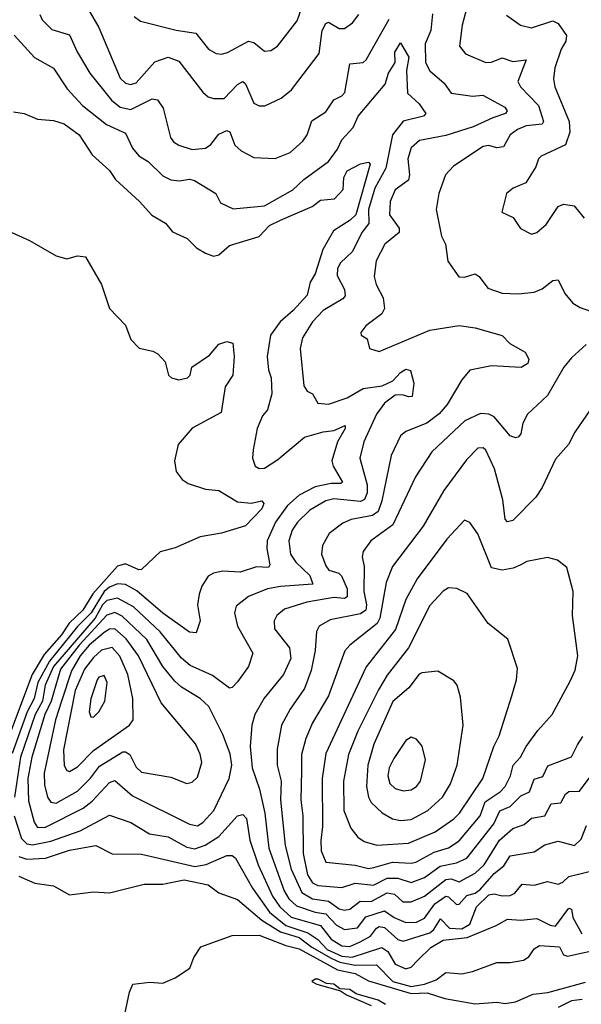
# Model space of a CAD drawing. Extents: x 1268547 to 1425625, y 515768 to 616754.
# Tile 355 of 507: x 1369509 to 1371612, y 574180 to 577866. Entities that reach past the tile are written whole.
import ezdxf

# ---------------------------------------------------------------- set-up
doc = ezdxf.new("R2010")
doc.units = 0

msp = doc.modelspace()

# ---------------------------------------------------------------- linework, layer by layer
at = {"layer": '0CON10XD'}
for points in [[(1369747.5, 577935), (1369805, 577836.9), (1369885, 577647.3), (1369905, 577628.2), (1369925, 577622.9), (1369945, 577630), (1370015, 577708.2), (1370065, 577725.9), (1370105, 577710.5), (1370195, 577594.4), (1370215, 577577.5), (1370235, 577570.9), (1370275, 577571.2), (1370325, 577622.7), (1370345, 577634.4), (1370355, 577625.7), (1370385, 577553.3), (1370405, 577543.3), (1370426.6, 577543.4), (1370487.6, 577572.4), (1370526.8, 577603.2), (1370550.8, 577635), (1370630.5, 577739.5), (1370641.9, 577825), (1370655, 577852.1), (1370665, 577857.1), (1370705, 577833.1), (1370725, 577832.5), (1370755, 577854.4), (1370779.1, 577885)], [(1369937.5, 577877.5), (1369960.6, 577860.6), (1370095, 577826.9), (1370168.1, 577815), (1370215.6, 577755.6), (1370245, 577739.1), (1370265, 577736.7), (1370287.2, 577742.8), (1370365, 577785.4), (1370385, 577780), (1370425, 577747.9), (1370449.5, 577750.5), (1370473.8, 577766.2), (1370548.1, 577861.9), (1370574, 577936)], [(1371186.8, 577925), (1371165.4, 577845), (1371156.2, 577766.2), (1371178.5, 577738.5), (1371255, 577706), (1371275, 577707.1), (1371315, 577723.1), (1371355, 577708.8), (1371405.9, 577715.9), (1371373.8, 577633.8), (1371384.6, 577615), (1371451.6, 577545), (1371470.6, 577485), (1371465, 577474.7), (1371405, 577468.1), (1371372.9, 577455), (1371345.5, 577434.5), (1371320.2, 577389.8), (1371296.2, 577386.2), (1371265, 577395.3), (1371245, 577391.3), (1371133.1, 577316.9), (1371103.8, 577285), (1371078.8, 577215), (1371067.8, 577155), (1371088.5, 577055), (1371103.3, 577025), (1371111.7, 576961.7), (1371153.4, 576903.4), (1371175, 576901.8), (1371215, 576914.4), (1371230, 576905), (1371261.3, 576861.3), (1371315, 576841.8), (1371375, 576839.6), (1371435, 576846.1), (1371465, 576857.9), (1371505, 576889.4), (1371525, 576892), (1371550.6, 576840.6), (1371580, 576805), (1371608.1, 576788.1), (1371685, 576760.8)], [(1369584.2, 577885), (1369593.4, 577865), (1369628.6, 577828.6), (1369695, 577808.9), (1369724.2, 577745), (1369771.5, 577665), (1369852.1, 577565), (1369885, 577538.6), (1369925, 577529.4), (1370005, 577569.1), (1370025, 577565.7), (1370045.6, 577534.4), (1370073.3, 577425), (1370085, 577408.5), (1370105, 577395.5), (1370155, 577380.4), (1370205, 577385.4), (1370225, 577398.5), (1370255, 577436.7), (1370285, 577451.2), (1370295.8, 577445.8), (1370315, 577395.6), (1370338.6, 577375), (1370385, 577349.6), (1370465, 577345.6), (1370521.1, 577368.9), (1370569.2, 577410.9), (1370585.2, 577434.8), (1370603.2, 577486.8), (1370655, 577521.3), (1370684.8, 577565.2), (1370715, 577580.4), (1370726.3, 577593.7), (1370745, 577700), (1370795, 577705.3), (1370806.5, 577715), (1370835, 577767.1), (1370892.6, 577867.4)], [(1371055, 577887.5), (1371048.4, 577825), (1371026.8, 577775), (1371028.2, 577705), (1371045, 577674.5), (1371098, 577628), (1371125, 577591.3), (1371205, 577579.1), (1371242.9, 577582.9), (1371325, 577538.2), (1371334.5, 577525), (1371328.1, 577515), (1371281, 577499), (1371206.5, 577465), (1371105, 577432.5), (1371006.1, 577413.9), (1370975, 577385.6), (1370962.4, 577345), (1370968.3, 577285), (1370964.8, 577265.2), (1370915, 577228.5), (1370895.8, 577185), (1370893.3, 577135), (1370929.5, 577085), (1370930.3, 577069.7), (1370876.2, 577025), (1370843.7, 576963.7), (1370835.6, 576904.4), (1370843.6, 576875), (1370869.6, 576825), (1370875.4, 576785), (1370864.7, 576765.3), (1370805, 576719.2), (1370786.2, 576695), (1370787.5, 576685), (1370810.6, 576670.6), (1370818.8, 576635), (1370855, 576623.5), (1371045, 576703.2), (1371155, 576720.7), (1371215, 576712.2)], [(1371332.2, 577882.2), (1371383.8, 577845), (1371425, 577835.5), (1371505, 577861.8), (1371525, 577851.2), (1371556.1, 577806.1), (1371554.1, 577785), (1371536.7, 577755), (1371513.1, 577685), (1371507.3, 577645), (1371513.2, 577615), (1371566.2, 577485), (1371569, 577445), (1371552.6, 577397.4), (1371462, 577355), (1371451.4, 577345), (1371441.4, 577315), (1371404.5, 577255.5), (1371356.7, 577235), (1371331.2, 577215), (1371313.8, 577145), (1371356.2, 577125), (1371383.6, 577083.6), (1371425, 577062.9), (1371445, 577069.2), (1371480.7, 577099.3), (1371525, 577166.9), (1371545.6, 577175.6), (1371585, 577168.6), (1371623.1, 577123.1)], [(1369488, 577808), (1369564.7, 577724.7), (1369635, 577684.4), (1369686.4, 577606.4), (1369744.6, 577545), (1369833.3, 577473.3), (1369905, 577441.5), (1369931.5, 577385), (1369955, 577356.5), (1369989.5, 577335), (1370045, 577280.7), (1370075, 577266.9), (1370106.9, 577263.1), (1370145, 577268.9), (1370163.8, 577263.8), (1370243.8, 577215), (1370260.6, 577180.6), (1370307.8, 577157.8), (1370425, 577169.6), (1370531.1, 577228.9), (1370572.8, 577267.2), (1370664.7, 577335.3), (1370699.5, 577380.5), (1370715, 577415.6), (1370757.2, 577462.8), (1370776.7, 577505), (1370877.1, 577625), (1370889.5, 577665), (1370915.4, 577705), (1370913.8, 577743.8), (1370935, 577779.4), (1370965.8, 577725.8), (1370957.6, 577675), (1370961.2, 577591.2), (1371005, 577550.5), (1371030, 577515), (1371021.2, 577505), (1370945, 577485.7), (1370905, 577434.6), (1370879.7, 577310.3), (1370838.9, 577235), (1370815.1, 577155), (1370816.7, 577103.3), (1370790.5, 577069.5), (1370755, 576997.5), (1370709.7, 576955), (1370698.7, 576935), (1370697.7, 576907.7), (1370725.6, 576855.6), (1370728.1, 576831.9), (1370719.1, 576820.9), (1370645, 576777.5), (1370604.7, 576735), (1370568, 576675), (1370559.6, 576635), (1370572.5, 576495), (1370585, 576475.6), (1370605.5, 576465), (1370625, 576430), (1370665, 576426.9), (1370735, 576450), (1370795, 576484.7), (1370866.4, 576495), (1370906.6, 576513.4), (1370935, 576544.6), (1370955, 576557.1), (1370972.1, 576552.1), (1370984.4, 576505), (1370978.8, 576455), (1370965, 576453.6), (1370941.8, 576461.8), (1370915, 576460.8), (1370875, 576430.5), (1370845, 576388.9), (1370796.9, 576285), (1370782.5, 576225), (1370810.4, 576125), (1370810, 576095), (1370800.4, 576069.6), (1370785, 576061.7), (1370685, 576072.2), (1370655, 576065.2), (1370595, 576029.7), (1370549.2, 575985), (1370529, 575955), (1370516.2, 575915), (1370523.3, 575865), (1370542.9, 575835), (1370595.1, 575785.1), (1370606.9, 575753.1), (1370485, 575744.4), (1370437.1, 575735), (1370365, 575706.5), (1370319.5, 575670.5), (1370313.8, 575645), (1370324.1, 575595), (1370381.3, 575495), (1370366.2, 575445), (1370325, 575387.5), (1370305, 575365.8), (1370295, 575363.1), (1370231.2, 575411.2), (1370147.7, 575447.7), (1370115, 575475.9), (1370034.7, 575574.7), (1369935, 575667.9), (1369875, 575700.3), (1369835, 575691.8), (1369819.4, 575675), (1369791.9, 575625), (1369635.8, 575445), (1369604.3, 575375), (1369593.9, 575315), (1369566.6, 575265), (1369512.3, 575105), (1369488.9, 574955)], [(1369485, 577520.8), (1369525, 577514.3), (1369575, 577493.3), (1369635, 577488.8), (1369675, 577475.4), (1369731.8, 577435), (1369780.5, 577360.5), (1369845, 577300.8), (1369867.4, 577267.4), (1369957.5, 577185), (1370003.8, 577133.8), (1370055, 577104.3), (1370081.2, 577071.2), (1370136.3, 577046.3), (1370171.3, 577011.3), (1370205, 576991.2), (1370235, 576981.1), (1370254.5, 576985.5), (1370295, 577021.1), (1370405, 577054.1), (1370444.8, 577095.2), (1370485, 577114.9), (1370603.9, 577166.1), (1370635, 577189.6), (1370688.2, 577195), (1370720, 577230), (1370722.4, 577275), (1370735, 577299.4), (1370785, 577325.6), (1370815, 577332.5), (1370821.8, 577325), (1370767.5, 577135), (1370746.7, 577115), (1370684.2, 577075), (1370643.4, 577005), (1370615.2, 576914.8), (1370596.9, 576883.1), (1370584.7, 576835), (1370532.8, 576777.2), (1370484.7, 576735), (1370448.1, 576685), (1370435.3, 576605), (1370440.8, 576555), (1370450.9, 576525), (1370453.2, 576465), (1370436.5, 576405), (1370417.7, 576382.3), (1370398.5, 576335), (1370383.3, 576255), (1370380.8, 576225), (1370390.9, 576195), (1370405, 576185.4), (1370425, 576186.5), (1370475, 576219.5), (1370575, 576303), (1370645, 576323.3), (1370685, 576327.7), (1370727.3, 576347.3), (1370727.8, 576335), (1370699.1, 576285), (1370677.2, 576215), (1370682.4, 576195), (1370718, 576135), (1370710.8, 576129.2), (1370675, 576129.1), (1370615, 576116.6), (1370555, 576085.5), (1370512.2, 576047.8), (1370466.2, 575985), (1370435.9, 575915), (1370434.1, 575885.9), (1370445.3, 575825), (1370440.8, 575815), (1370395, 575817.8), (1370335, 575798.2), (1370269.1, 575800.9), (1370235, 575793.8), (1370215, 575782.2), (1370191.1, 575745), (1370180.6, 575715), (1370174.5, 575675.5), (1370184.4, 575615), (1370169.1, 575570.9), (1370145, 575572.7), (1370045, 575644.4), (1369947.4, 575727.4), (1369905, 575751.2), (1369875, 575754.1), (1369845, 575741.6), (1369825.1, 575725), (1369776.2, 575645), (1369725, 575594.4), (1369619.9, 575465), (1369577.3, 575385), (1369563.2, 575325), (1369537.3, 575275), (1369481.1, 575118.9)], [(1369465.7, 577075.7), (1369545, 577039.5), (1369645, 576981.5), (1369685, 576970), (1369725, 576981.2), (1369755, 576977.5), (1369814.6, 576874.6), (1369844.6, 576784.6), (1369905, 576722), (1369925, 576668.8), (1369955.8, 576635.8), (1370007.5, 576625), (1370026.7, 576615), (1370053.3, 576585), (1370066.2, 576535), (1370076.7, 576525), (1370105, 576517.1), (1370137.5, 576525), (1370146.7, 576535), (1370154, 576565), (1370219.8, 576610.2), (1370255, 576651.2), (1370285, 576661.2), (1370307.5, 576655), (1370312, 576605), (1370306.9, 576535), (1370278.7, 576491.3), (1370263.8, 576395), (1370155, 576336.1), (1370102.8, 576275), (1370089.1, 576215), (1370094.4, 576175), (1370116.7, 576145), (1370139.2, 576129.2), (1370205, 576108.9), (1370255, 576103.3), (1370325, 576060.6), (1370375, 576055.5), (1370415, 576064.4), (1370423.5, 576055), (1370415.8, 576035), (1370355, 575970.5), (1370265, 575943.1), (1370185, 575930.3), (1370091.4, 575888.6), (1370035, 575873.6), (1369965, 575808.1), (1369955, 575806.5), (1369905, 575828.3), (1369875, 575820.2), (1369783, 575717), (1369745.1, 575655), (1369693.5, 575606.5), (1369665, 575562.9), (1369601, 575489), (1369556, 575415), (1369451.4, 575138.6)], [(1371215, 576712.2), (1371315, 576684), (1371343.9, 576653.9), (1371401.3, 576621.3), (1371415.5, 576595), (1371411.7, 576578.3), (1371386.7, 576563.3), (1371275, 576570), (1371195, 576553.5), (1371165, 576517.5), (1371110, 576425), (1371079.4, 576390.6), (1371034, 576356), (1370955.3, 576324.7), (1370935, 576308.1), (1370900.3, 576235), (1370865.4, 576064.6), (1370850.9, 576025), (1370830.4, 576009.6), (1370750, 575995), (1370718.5, 575981.5), (1370667.8, 575942.2), (1370643.1, 575896.9), (1370639.3, 575865), (1370655, 575821.1), (1370666.5, 575805), (1370703.7, 575793.7), (1370714.1, 575784.1), (1370735.5, 575735), (1370735.7, 575705.7), (1370725, 575698.9), (1370685, 575703), (1370584.3, 575685), (1370500.9, 575659.1), (1370471.8, 575635), (1370462.1, 575615), (1370462.9, 575585), (1370519.7, 575515), (1370523.7, 575475), (1370496.8, 575415), (1370423.7, 575326.3), (1370388.8, 575265), (1370377.5, 575225), (1370371.8, 575145), (1370379.7, 575065), (1370406.2, 574985), (1370427, 574895), (1370442.3, 574765), (1370498.7, 574605), (1370517, 574575), (1370545, 574548.5), (1370615, 574524.5), (1370655, 574518.7), (1370695, 574476.8), (1370725, 574460), (1370774.1, 574465.9), (1370805, 574507.9), (1370875, 574529.3), (1370910.6, 574505), (1370955, 574485.7), (1370995, 574487.6), (1371025, 574503), (1371063.5, 574556.5), (1371105, 574584.6), (1371115, 574582.7), (1371145, 574553.3), (1371155, 574555.3), (1371182.7, 574587.3), (1371215, 574595.8), (1371235, 574610.7), (1371285, 574670.1), (1371322, 574698), (1371345, 574735.9), (1371435, 574751.2), (1371475, 574776.8), (1371525, 574790.8), (1371585.8, 574774.2), (1371611.9, 574798.1), (1371630.8, 574849.2)], [(1371630.1, 576649.9), (1371575, 576599.6), (1371546.6, 576565), (1371485, 576459.5), (1371410.9, 576389.1), (1371393.2, 576355), (1371385.5, 576315), (1371375, 576302.9), (1371365, 576300), (1371345, 576308.2), (1371285, 576378.8), (1371265, 576389.2), (1371235, 576391.6), (1371176, 576364), (1371052.5, 576247.5), (1370991.3, 576155), (1370906.3, 575975), (1370823.6, 575915), (1370794.6, 575875), (1370790.7, 575855), (1370798.3, 575818.3), (1370797.2, 575725), (1370807.7, 575675), (1370804.5, 575655), (1370785, 575641.5), (1370671.3, 575618.7), (1370630.5, 575595), (1370620, 575575), (1370615.7, 575505), (1370600.8, 575429.2), (1370575, 575362.2), (1370521.8, 575285), (1370488.8, 575225), (1370473.3, 575135), (1370472.6, 575075), (1370488, 575015), (1370485.2, 574945), (1370503.2, 574775), (1370526, 574686), (1370565, 574598.8), (1370605, 574575.1), (1370665.7, 574565.7), (1370705, 574538), (1370725, 574532), (1370745, 574536.5), (1370784, 574566), (1370825, 574564.9), (1370885, 574597.4), (1370912.9, 574592.9), (1370943.4, 574563.4), (1370975, 574564.1), (1371025, 574585.2), (1371105, 574647.6), (1371125, 574649.1), (1371155, 574638.9), (1371215, 574670.7), (1371247.7, 574702.3), (1371305.3, 574794.7), (1371355, 574837.7), (1371397.5, 574852.5), (1371425, 574876.2), (1371474.8, 574885.2), (1371499.2, 574930.9), (1371535, 574933.6), (1371552.9, 574967.1), (1371565, 574976.2), (1371605, 574977.9), (1371645, 575031.5)], [(1371644.7, 576405.3), (1371587.9, 576322.1), (1371564.3, 576275.7), (1371515, 576221.2), (1371465.9, 576114.1), (1371441.5, 576078.5), (1371355, 575991.2), (1371335, 575986.5), (1371326.5, 575996.5), (1371318.4, 576068.4), (1371287.4, 576185), (1371255, 576254.5), (1371245, 576262.9), (1371225, 576261.8), (1371181.5, 576218.5), (1371096.6, 576103.4), (1371019.7, 575970.3), (1370905, 575818.9), (1370880.7, 575759.3), (1370857, 575625), (1370848, 575605), (1370745.4, 575525), (1370726.9, 575503.1), (1370665.7, 575335), (1370605, 575233.5), (1370580.5, 575175), (1370564.3, 575115), (1370564, 575054), (1370561.7, 574945), (1370568.8, 574885), (1370570.7, 574745), (1370586.3, 574665), (1370604.8, 574635), (1370625, 574624.2), (1370715, 574616.9), (1370765, 574633.1), (1370834.3, 574625.7), (1370885, 574652.4), (1370925, 574652.8), (1370975, 574636.2), (1371025, 574654.8), (1371083, 574697), (1371145, 574709.8), (1371182.9, 574727.1), (1371284.5, 574855), (1371306.3, 574903.7), (1371345, 574920.2), (1371385, 574960), (1371417.8, 574975), (1371435, 575023.3), (1371467.6, 575032.4), (1371486.7, 575073.3), (1371575, 575106.9), (1371598.2, 575151.8), (1371618, 575182)], [(1370815, 574688.3), (1370835, 574691.7), (1370905, 574711.7), (1370975, 574708.3), (1370992.6, 574712.6), (1371060.8, 574749.2), (1371115, 574765.6), (1371155, 574792.5), (1371232.8, 574885), (1371251.6, 574938.4), (1371308.6, 574975), (1371326.9, 574995), (1371346.7, 575035), (1371356.5, 575075), (1371384.7, 575105), (1371405.2, 575144.8), (1371448.9, 575205), (1371503.3, 575265), (1371570.7, 575389.3), (1371588.9, 575431.1), (1371598.9, 575485), (1371578.9, 575635), (1371581.9, 575725), (1371558, 575815), (1371522.4, 575842.4), (1371485, 575852.9), (1371407.3, 575837.3), (1371385, 575825.6), (1371357.1, 575812.9), (1371315, 575804.6), (1371275, 575814.5), (1371225, 575940.8), (1371195, 575984), (1371175, 575992.9), (1371108.7, 575921.3), (1370996.7, 575773.3), (1370955.2, 575694.8), (1370916.4, 575583.6), (1370806.7, 575443.3), (1370655, 575119.4), (1370641.5, 575025), (1370642.6, 574845), (1370636.9, 574793.1), (1370637.4, 574755), (1370655, 574712.5), (1370765, 574700.4), (1370815, 574688.3)], [(1370846.2, 574776.2), (1370965, 574783.5), (1371064.2, 574825.8), (1371135, 574874.8), (1371155.2, 574895), (1371242.6, 575025), (1371284.7, 575145), (1371304.7, 575185), (1371352.1, 575335), (1371369.5, 575395), (1371372.7, 575437.3), (1371336.8, 575546.8), (1371262.9, 575605), (1371185, 575717.8), (1371146.3, 575736.3), (1371115, 575738.5), (1371095, 575726.5), (1371045, 575672.7), (1370965.2, 575515), (1370885, 575411.8), (1370852.7, 575357.3), (1370775, 575202.1), (1370740.4, 575115), (1370720.8, 575015), (1370722.1, 574905), (1370749.2, 574839.1), (1370775.3, 574805.3), (1370799, 574789), (1370846.2, 574776.2)], [(1369575, 574841.4), (1369605, 574843.2), (1369746.1, 574913.9), (1369779.7, 574940.3), (1369845, 575010), (1369865, 575017.8), (1369931, 574961), (1370145, 574854), (1370175, 574848.7), (1370195, 574860.7), (1370235.3, 574905), (1370293.2, 575025), (1370302.7, 575075), (1370297.1, 575117.1), (1370269.4, 575189.4), (1370216.6, 575295), (1370185, 575325.3), (1370115, 575367.5), (1370089.7, 575389.7), (1370045, 575444.7), (1369984.4, 575545), (1369892.7, 575632.7), (1369865, 575647.2), (1369835, 575636.4), (1369731, 575525), (1369661.6, 575435), (1369626.9, 575315), (1369602.9, 575265), (1369554.2, 575105), (1369539.3, 575025), (1369541.6, 574941.6), (1369562.4, 574862.4), (1369575, 574841.4)], [(1369645, 574932.8), (1369725, 574978), (1369774, 575026), (1369808.1, 575071.9), (1369895, 575125.2), (1369905.4, 575125.4), (1369920.8, 575115), (1369945, 575067.5), (1369965, 575048.7), (1370075, 575030), (1370135, 575006.7), (1370155, 575011.5), (1370175, 575030), (1370190.8, 575085), (1370185, 575116.2), (1370166.7, 575155), (1370038.2, 575308.2), (1369954, 575485), (1369907.7, 575547.7), (1369865, 575585.2), (1369845, 575584.2), (1369825, 575571.5), (1369768.4, 575525), (1369735, 575484.8), (1369702.2, 575427.8), (1369665.1, 575315), (1369642.4, 575245), (1369600.7, 575045), (1369601.2, 575001.2), (1369612.9, 574955), (1369625, 574936.8), (1369645, 574932.8)], [(1369695, 575052), (1369725, 575069.5), (1369785, 575129.8), (1369919.5, 575225), (1369933.2, 575245), (1369932.2, 575325), (1369913.3, 575415), (1369883.5, 575483.5), (1369855, 575515.2), (1369815, 575505.5), (1369785, 575478.2), (1369751.5, 575435), (1369716.3, 575355), (1369672.8, 575132.8), (1369675, 575074), (1369684.8, 575054.8), (1369695, 575052)], [(1370935, 574867.5), (1370975, 574872.2), (1371036.8, 574905), (1371091.8, 574955), (1371121.6, 575005), (1371147.5, 575075), (1371168.9, 575225), (1371160, 575330), (1371147.1, 575375), (1371135, 575391.2), (1371075, 575427.1), (1371015, 575421.4), (1371005, 575415.7), (1370965.9, 575364.1), (1370905.9, 575314.1), (1370835, 575153.3), (1370812.6, 575075), (1370807, 574995), (1370815.2, 574955), (1370825.5, 574935.5), (1370866.7, 574896.7), (1370905, 574874.7), (1370935, 574867.5)], [(1369785, 575254.4), (1369805, 575274.4), (1369827.8, 575315), (1369836.4, 575385), (1369825, 575410.5), (1369805.7, 575405), (1369798.7, 575395), (1369775, 575324), (1369769.2, 575275), (1369775, 575256.2), (1369785, 575254.4)], [(1370945, 574979.3), (1370975, 574983.3), (1370994.3, 574995.7), (1371009.2, 575015), (1371028.2, 575095), (1371016, 575146), (1370995, 575173.1), (1370975, 575179.5), (1370955, 575168.1), (1370910.3, 575099.7), (1370892.5, 575065), (1370887.2, 575035), (1370895, 575006.5), (1370915, 574988.2), (1370945, 574979.3)], [(1369488.1, 574885), (1369515, 574800.3), (1369535, 574781.2), (1369557.2, 574777.2), (1369625, 574790.9), (1369735, 574829.5), (1369845, 574887.9), (1369925, 574860.7), (1369995, 574818.7), (1370065, 574806.8), (1370135, 574768.2), (1370165, 574762.3), (1370203.8, 574776.2), (1370255, 574808.5), (1370325, 574886.1), (1370345, 574890.9), (1370357.6, 574875), (1370371, 574795), (1370402, 574702), (1370455, 574584.2), (1370482.6, 574545), (1370525.6, 574505.6), (1370635, 574475.4), (1370675, 574424), (1370715, 574399.1), (1370745, 574396.4), (1370783.7, 574413.6), (1370822.5, 574435), (1370844.5, 574465.5), (1370855, 574471.2), (1370875, 574466.9), (1370925, 574423.2), (1370945, 574416.8), (1371045, 574447), (1371060.2, 574459.8), (1371085, 574500.3), (1371117.8, 574465), (1371165, 574462.3), (1371195, 574480), (1371219.5, 574545), (1371265, 574589.3), (1371285, 574594.1), (1371315, 574585.6), (1371345, 574586.8), (1371363.6, 574596.4), (1371389.9, 574630.1), (1371435, 574626.5), (1371485, 574640.3), (1371525, 574629.2), (1371543, 574637), (1371565, 574658.5), (1371662.1, 574682.1)], [(1369505, 574733.2), (1369535, 574722.8), (1369605, 574727.4), (1369695, 574757.1), (1369794.1, 574774.1), (1369855, 574743.9), (1369965, 574742.4), (1370165, 574696), (1370206.9, 574703.1), (1370285, 574737.4), (1370305, 574736.7), (1370316.8, 574726.8), (1370380.2, 574615), (1370443.7, 574525), (1370505.2, 574475), (1370587.9, 574447.8), (1370625, 574422.3), (1370660, 574385), (1370715, 574360.4), (1370753.5, 574356.5), (1370865, 574392.7), (1370887.8, 574377.8), (1370915, 574329.7), (1370955, 574312.8), (1370975, 574318.9), (1370999.3, 574345), (1371047.8, 574392.2), (1371095, 574419.7), (1371185, 574430.4), (1371292.5, 574475), (1371335, 574499.2), (1371385, 574494.8), (1371445, 574501.7), (1371495, 574475.8), (1371515, 574472.8), (1371565, 574540), (1371575, 574536.2), (1371579.8, 574505), (1371614.3, 574444.3)], [(1369505, 574659.8), (1369565, 574633.3), (1369635, 574624), (1369695, 574590), (1369785, 574600.8), (1369845, 574597.5), (1369975, 574629.2), (1370045, 574629.2), (1370075, 574635.7), (1370125, 574645.9), (1370215, 574627.5), (1370255, 574596.8), (1370325, 574572.9), (1370415.9, 574495), (1370485, 574451.5), (1370555, 574430.1), (1370603.4, 574393.4), (1370675, 574352.3), (1370707.7, 574337.7), (1370765, 574326.1), (1370845, 574328.1), (1370905.7, 574265), (1370975, 574247.1), (1371024.1, 574255), (1371068.3, 574271.7), (1371105, 574299.2), (1371165, 574294.5), (1371205, 574303.3), (1371295, 574337.1), (1371345, 574336), (1371395, 574345.7), (1371415, 574357.1), (1371435, 574387.1), (1371455, 574400), (1371530, 574395), (1371545.6, 574365.6), (1371560.5, 574360.5), (1371685, 574388.2)], [(1369903, 574143), (1369920, 574225), (1369932.5, 574255), (1369996.6, 574263.4), (1370045, 574259.3), (1370091.3, 574278.7), (1370145.7, 574315), (1370161.5, 574355), (1370186.6, 574395), (1370305, 574437.6), (1370405, 574439.1), (1370505, 574400.3), (1370555, 574387.5), (1370698.5, 574308.5), (1370765, 574295.9), (1370815, 574267.8), (1370975, 574220.8), (1371035, 574223.3), (1371101.3, 574201.3), (1371215, 574182.2), (1371295, 574187.5), (1371326.7, 574183.3), (1371365, 574189.2), (1371431.7, 574218.3), (1371486.4, 574223.6), (1371627.7, 574262.3)], [(1370879, 574179), (1370850.9, 574195), (1370768.7, 574218.7), (1370745.2, 574235.2), (1370707.8, 574237.8), (1370685, 574254.8), (1370657.3, 574257.3), (1370626, 574274), (1370615, 574274.7), (1370603.2, 574265), (1370621.5, 574255), (1370710.6, 574230.6), (1370733.1, 574215), (1370825.4, 574175)], [(1371615, 574198), (1371575, 574193), (1371525, 574168)]]:
    msp.add_lwpolyline(points, dxfattribs=at)

doc.saveas('drawing.dxf')
